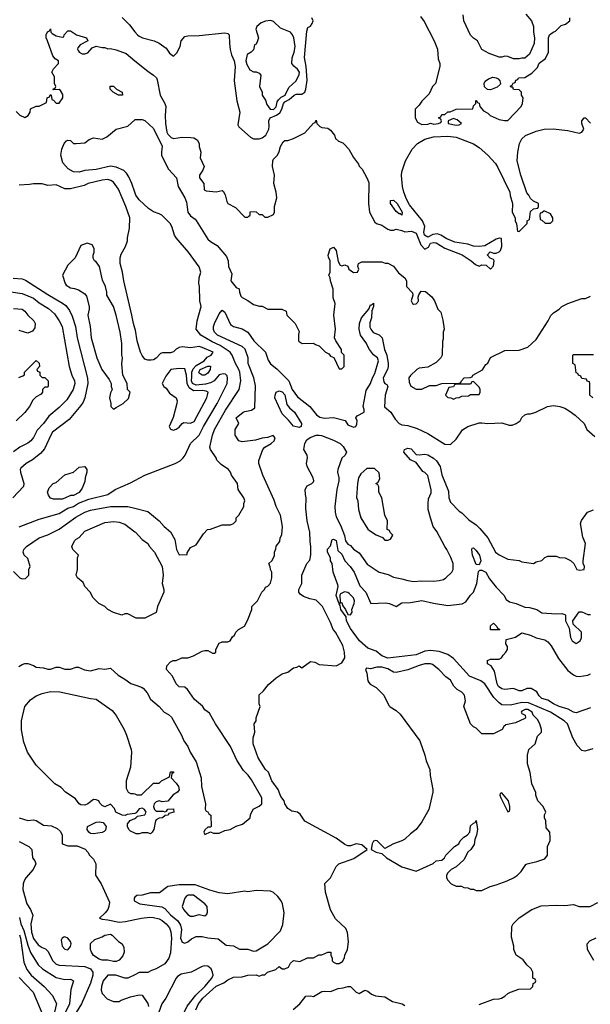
# Model space of a CAD drawing. Header units: inches. Extents: x 1793389 to 1900389, y 320802 to 470796.
# Tile 558 of 656: x 1869194 to 1873188, y 410546 to 417437. Entities that reach past the tile are written whole.
import ezdxf

# ---------------------------------------------------------------- set-up
doc = ezdxf.new("R2010")
doc.units = ezdxf.units.IN
doc.header["$MEASUREMENT"] = 0
doc.layers.add('B8461', color=7, linetype='Continuous')
doc.layers.add('B8471', color=7, linetype='Continuous')

msp = doc.modelspace()

# ---------------------------------------------------------------- linework, layer by layer
at = {"layer": 'B8461', "color": 2}
for points, elevation in [([(1869910, 417451.3), (1869962, 417402), (1870000, 417353.1)], 274), ([(1869170, 416794), (1869194, 416770), (1869230, 416752), (1869253.6, 416766.4), (1869268, 416790), (1869270, 416814), (1869308.9, 416831.1), (1869330, 416832), (1869382, 416858), (1869386, 416890), (1869402, 416898), (1869410, 416914), (1869414, 416910), (1869418, 416878), (1869430, 416874), (1869450, 416854), (1869470, 416854), (1869495.3, 416890), (1869494.6, 416914.6), (1869480.4, 416940.4), (1869470, 416948), (1869430, 416946), (1869426, 416950), (1869442, 416958), (1869446, 416970), (1869438, 416990), (1869436.4, 417036.4), (1869418, 417070), (1869430, 417094), (1869466, 417130), (1869466, 417150), (1869443.1, 417163.1), (1869424.7, 417184.7), (1869388.7, 417290), (1869378, 417310), (1869378, 417330), (1869388.7, 417351.3), (1869402, 417358), (1869410, 417374), (1869412, 417350), (1869421, 417341), (1869450, 417324.7), (1869490, 417314), (1869502, 417318), (1869506, 417330), (1869530, 417358), (1869550, 417358), (1869590.8, 417330.8), (1869662, 417310), (1869671.1, 417288.9), (1869618, 417262), (1869599.8, 417240.2), (1869597.3, 417230), (1869602, 417222), (1869610.8, 417210), (1869630, 417198), (1869650, 417197.1), (1869670, 417206), (1869700.1, 417239.9), (1869730, 417251.3), (1869770, 417242), (1869790, 417242), (1869810, 417232), (1869830, 417236), (1869870, 417227.3), (1869939.8, 417199.8), (1870000, 417150.2)], 270), ([(1870000, 416231.1), (1869979.5, 416290), (1869956.6, 416336.6), (1869942.4, 416362.4), (1869922, 416382), (1869870, 416404.5), (1869830, 416412), (1869730, 416389.6), (1869650, 416380.7), (1869610, 416369.6), (1869570, 416372.7), (1869532.5, 416392.5), (1869495.5, 416435.5), (1869482.7, 416490), (1869489.3, 416530.7), (1869504, 416570), (1869522, 416590), (1869530, 416594), (1869550, 416590.8), (1869571.3, 416571.3), (1869590, 416571), (1869650, 416576), (1869680.5, 416599.5), (1869710, 416610.4), (1869770, 416602), (1869803.9, 416616.1), (1869870, 416670.8), (1869950, 416691), (1870000, 416737.2)], 266), ([(1870000, 415277), (1869989.4, 415310), (1869979.3, 415370), (1869922.7, 415610), (1869913.2, 415670), (1869896, 415730), (1869897.2, 415770), (1869903.2, 415796.8), (1869935.3, 415850), (1869948.7, 415890), (1869948.7, 415910), (1869963.1, 415976.9), (1869964, 416050), (1869937.2, 416130), (1869885.2, 416250), (1869850, 416299), (1869831.9, 416311.9), (1869810, 416319.3), (1869770, 416315.1), (1869672, 416290), (1869644.5, 416275.5), (1869550, 416254), (1869510, 416254), (1869450, 416281.2), (1869390, 416277.2), (1869350, 416289), (1869290.9, 416289.1), (1869263.1, 416283.1), (1869190, 416279.3)], 270), ([(1869148, 415628), (1869210, 415624), (1869235.2, 415615.2), (1869390, 415513.4), (1869493.8, 415453.8), (1869515.8, 415435.8), (1869542.4, 415402.4), (1869561.7, 415361.7), (1869585.5, 415290), (1869597.1, 415210), (1869668.1, 414928.1), (1869670.6, 414890), (1869650.6, 414790), (1869638.7, 414761.3), (1869622.4, 414737.6), (1869540.9, 414639.1), (1869424, 414550), (1869410.6, 414530), (1869366.2, 414433.8), (1869339.5, 414400.5), (1869283.4, 414356.6), (1869238, 414330), (1869201.4, 414298.6), (1869196, 414290), (1869198.8, 414270), (1869222.8, 414190), (1869221, 414170), (1869144.7, 414090)], 270), ([(1869050, 415543), (1869210, 415520.4), (1869290, 415488), (1869330, 415454.9), (1869394.7, 415414.7), (1869437.4, 415377.4), (1869470.6, 415330), (1869490.6, 415290), (1869540.7, 415010), (1869559.1, 414950), (1869577.1, 414910), (1869580.5, 414890), (1869567.7, 414850), (1869523.4, 414776.6), (1869470, 414722.7), (1869397.6, 414662.4), (1869360.5, 414610), (1869316.7, 414563.3), (1869290, 414514), (1869270.8, 414490), (1869250, 414473.2), (1869195.2, 414444.8), (1869150, 414413.2)], 266), ([(1869150, 415416), (1869210, 415410.8), (1869230, 415398), (1869251.3, 415370), (1869292, 415330), (1869302, 415310), (1869299.6, 415280.4), (1869283.6, 415256.4), (1869250, 415244), (1869190, 415262)], 262), ([(1869188, 414932), (1869216.4, 414943.6), (1869227.3, 414952.7), (1869228, 414970), (1869306, 415050), (1869310, 415052), (1869330, 415034), (1869332, 415010), (1869314, 414990), (1869318, 414978), (1869334, 414970), (1869334, 414950), (1869350, 414934), (1869370, 414934), (1869394, 414910), (1869394, 414870), (1869390, 414866), (1869370, 414866), (1869354, 414850), (1869354, 414830), (1869343.6, 414816.4), (1869310, 414798), (1869286, 414774), (1869262, 414730), (1869230, 414688), (1869170, 414628.7)], 262), ([(1869190, 413887.3), (1869330, 413942), (1869470, 413982), (1869530, 414017.3), (1869570, 414030.8), (1869606.3, 414053.7), (1869678.3, 414081.7), (1869810, 414114.8), (1869862, 414150), (1869970, 414194.9), (1870000, 414211.6)], 270), ([(1869150, 413574), (1869194, 413530), (1869210, 413524.7), (1869233.2, 413526.8), (1869258, 413550), (1869258, 413590), (1869268, 413610), (1869250, 413666), (1869226, 413690), (1869218, 413710), (1869222, 413730), (1869242, 413750), (1869330, 413810.8), (1869390, 413830.6), (1869469.7, 413870.3), (1869585.7, 413954.3), (1869650, 413990.4), (1869690, 414004.4), (1869830.4, 414030.4), (1869950.5, 414030.5), (1870000, 414018.3)], 266), ([(1870000, 413253.6), (1869950, 413278), (1869930, 413278), (1869908.9, 413268.9), (1869850, 413288.7), (1869810, 413308.7), (1869789, 413329), (1869748, 413350), (1869708, 413390), (1869688, 413430), (1869649.1, 413469.1), (1869639, 413499), (1869598, 413530), (1869588.7, 413550), (1869598, 413590), (1869598, 413670), (1869606, 413690), (1869566, 413730), (1869558, 413750), (1869578, 413790), (1869590, 413802), (1869610, 413812), (1869650, 413858), (1869790, 413918.8), (1869850, 413926), (1869890, 413921), (1869930, 413906), (1870000, 413853.5)], 262), ([(1869188, 412910), (1869210, 412924.7), (1869230, 412931.3), (1869251.1, 412931.1), (1869290, 412918), (1869310, 412904.7), (1869359.8, 412899.8), (1869390, 412891), (1869410, 412891), (1869450, 412904.7), (1869470, 412906), (1869510, 412891), (1869549.1, 412890.9), (1869590, 412906), (1869605.4, 412905.4), (1869647.5, 412887.5), (1869690, 412878.8), (1869750, 412896), (1869790, 412892), (1869830, 412898), (1869882, 412850), (1869930, 412822), (1869971.1, 412791.1), (1870000, 412781.7)], 262), ([(1870000, 411880.6), (1869999.6, 411880.4), (1869945.4, 411874.6), (1869932, 411868), (1869911.3, 411868.7), (1869866, 411890), (1869856.4, 411916.4), (1869830, 411946), (1869790, 411928.7), (1869770, 411938), (1869754, 411954), (1869748, 411970), (1869730, 411977.2), (1869710, 411979), (1869670.9, 411949.1), (1869650, 411939), (1869622, 411942), (1869610, 411948.7), (1869583.2, 411983.2), (1869561.5, 412001.5), (1869514, 412030), (1869484.5, 412064.5), (1869439, 412090), (1869310, 412219), (1869248.9, 412311.1), (1869221.5, 412381.5), (1869206.8, 412466.8), (1869206.6, 412530), (1869229.2, 412630), (1869270, 412678), (1869310, 412704.7), (1869350, 412721), (1869410, 412734.8), (1869473.7, 412733.7), (1869690, 412686), (1869730, 412681), (1869842, 412602), (1869868.1, 412568.1), (1869924.9, 412470), (1869942, 412430), (1869973.4, 412330), (1869976.3, 412310), (1869970, 412206), (1869938.8, 412110), (1869939.6, 412059.6), (1869954, 412030), (1869970, 412022), (1869990, 412022), (1870000, 412017.9)], 258), ([(1869190, 411851), (1869250, 411831.3), (1869290, 411838), (1869310, 411831.3), (1869359.8, 411799.8), (1869415.3, 411795.3), (1869455.3, 411775.3), (1869476.9, 411756.9), (1869492, 411732), (1869492, 411670), (1869530, 411654.8), (1869595.3, 411655.3), (1869650.9, 411630.9), (1869671.1, 411611.1), (1869682, 411590), (1869710, 411562), (1869726, 411530), (1869724.7, 411450), (1869764.7, 411390), (1869822, 411262), (1869818.8, 411230), (1869810, 411208.7), (1869793.2, 411186.8), (1869752, 411150), (1869770, 411141), (1869810, 411138), (1869890, 411122), (1869934.5, 411125.5), (1870000, 411139.9)], 258), ([(1870000, 411743), (1869970, 411758), (1869958, 411770), (1869948, 411790), (1869948, 411810), (1869967.3, 411832.7), (1870000, 411847.3)], 258), ([(1869190, 411686), (1869258, 411650), (1869278.8, 411630), (1869284, 411570), (1869298.8, 411550), (1869306, 411530), (1869287.3, 411490), (1869236.3, 411430), (1869224.9, 411410), (1869218, 411390), (1869215.5, 411350), (1869244, 411250), (1869270.3, 411210.3), (1869285.5, 411170), (1869270.5, 411109.5), (1869277, 411050), (1869290, 411007.3), (1869322, 410962), (1869350, 410943), (1869373.5, 410933.5), (1869390, 410918.8), (1869426, 410850), (1869450, 410826.4), (1869470, 410820.4), (1869650.5, 410810.5), (1869690, 410794.8), (1869704.9, 410770), (1869706, 410750), (1869690, 410694), (1869625.5, 410550), (1869570, 410457.2)], 254), ([(1870000, 411295.6), (1869994, 411290), (1869994, 411270), (1870000, 411267)], 262), ([(1869193.1, 411153.1), (1869202.3, 411110), (1869222.9, 411062.9), (1869250, 410958.8), (1869268.2, 410908.2), (1869322.9, 410822.9), (1869354.2, 410794.2), (1869450, 410733.4), (1869510, 410718.8), (1869550, 410721), (1869570.7, 410710.7), (1869550.6, 410649.4), (1869541.3, 410550), (1869484.9, 410430)], 250), ([(1869191.6, 411031.6), (1869199.2, 411010), (1869222, 410842), (1869243, 410790), (1869273, 410750), (1869364, 410670), (1869421, 410610), (1869450.5, 410550.5), (1869422.6, 410430)], 246), ([(1869190, 410733.4), (1869288, 410630), (1869355.5, 410470)], 242), ([(1870000, 410753.1), (1869951.1, 410728.9), (1869930, 410728.7), (1869866, 410750), (1869810, 410749), (1869778.8, 410710), (1869765.5, 410670), (1869764, 410644), (1869770, 410622), (1869805.4, 410585.4), (1869850, 410564.7), (1869890, 410564.7), (1869905.2, 410574.8), (1869970, 410598), (1870000, 410604.7)], 258)]:
    msp.add_lwpolyline(points, dxfattribs=dict(at, elevation=elevation))
for points, elevation in [([(1869910, 416908), (1869886, 416910), (1869848, 416930), (1869826, 416950), (1869827.3, 416972.7), (1869850, 416971.3), (1869871.1, 416951.1), (1869910.9, 416930.9), (1869914, 416910)], 266), ([(1869667.1, 415872.9), (1869622.8, 415857.2), (1869582, 415770), (1869530, 415718), (1869494, 415650), (1869511.3, 415590), (1869519.8, 415579.8), (1869550, 415561), (1869576.9, 415556.9), (1869605.4, 415545.4), (1869650, 415518), (1869662, 415502), (1869681, 415430), (1869681, 415410), (1869670.8, 415370), (1869687.7, 415290), (1869693.4, 415210), (1869734, 415070), (1869767.7, 414990), (1869819.8, 414919.8), (1869834, 414890), (1869834, 414870), (1869842, 414850), (1869830, 414826), (1869822, 414790), (1869832, 414750), (1869832, 414730), (1869850, 414712), (1869870, 414722), (1869918, 414750), (1869954.6, 414785.4), (1869966, 414830), (1869948.4, 414848.4), (1869946, 414890), (1869915.3, 414950), (1869909.2, 415029.2), (1869913.2, 415070), (1869909.3, 415090), (1869909.4, 415170), (1869898, 415250), (1869869.3, 415370), (1869849.3, 415430), (1869804, 415510), (1869804, 415530), (1869794, 415570), (1869773.6, 415613.6), (1869753.2, 415710), (1869730, 415742), (1869718, 415750), (1869708.4, 415768.4), (1869708.4, 415788.4), (1869715.3, 415810), (1869714.6, 415834.6), (1869702, 415862)], 274), ([(1869430, 414082), (1869409.1, 414089.1), (1869395.3, 414110), (1869389, 414130), (1869400.2, 414159.8), (1869428, 414190), (1869450, 414198), (1869509.5, 414250.5), (1869570, 414271.3), (1869610, 414306), (1869650.7, 414310.7), (1869662.8, 414290), (1869662.8, 414270), (1869651, 414230), (1869650, 414206), (1869630, 414158), (1869610, 414128.7), (1869570, 414108), (1869550, 414108), (1869510, 414088.7), (1869490, 414082)], 270), ([(1869710, 411739.7), (1869690, 411742), (1869677, 411750), (1869665.1, 411770), (1869669.2, 411790), (1869730, 411821.1), (1869750, 411823.6), (1869778, 411818), (1869799.1, 411790), (1869794.4, 411765.6), (1869784.7, 411755.3), (1869770, 411749.6)], 258), ([(1869510, 411018), (1869503.6, 411016.4), (1869491.6, 411008.4), (1869484.7, 410995.3), (1869490, 410954), (1869510, 410931.3), (1869530, 410926.8), (1869548.7, 410950), (1869553.2, 410970), (1869550, 410986), (1869530, 411008)], 258), ([(1869850, 410845.2), (1869810, 410855.3), (1869770, 410854), (1869750, 410862), (1869710, 410888.7), (1869695.3, 410910), (1869689, 410930), (1869690, 410972), (1869720.2, 410999.8), (1869770, 411018), (1869789.4, 411030.6), (1869830, 411036), (1869842, 411030), (1869885.4, 410985.4), (1869912, 410970), (1869923.6, 410943.6), (1869924.7, 410910), (1869915.3, 410884.7), (1869890, 410855.3), (1869870, 410845.2)], 254)]:
    msp.add_lwpolyline(points, close=True, dxfattribs=dict(at, elevation=elevation))
at = {"layer": 'B8471', "color": 2}
for points, elevation in [([(1872735.9, 417475.9), (1872776, 417430), (1872790.8, 417390), (1872790.8, 417350), (1872798.8, 417310), (1872796, 417270), (1872763.5, 417196.5), (1872730, 417168.7), (1872710, 417168.7), (1872690, 417162), (1872650, 417162), (1872610, 417179), (1872590, 417182), (1872570, 417175.3), (1872550, 417175.3), (1872480.4, 417200.4), (1872428.9, 417228.9), (1872398, 417290), (1872370, 417308), (1872350, 417328), (1872304, 417430), (1872299, 417470)], 274), ([(1870000, 417353.1), (1870018, 417330), (1870030, 417321), (1870054, 417310), (1870134, 417290), (1870170, 417272), (1870218, 417238), (1870243.5, 417203.5), (1870270, 417182), (1870294.8, 417205.2), (1870318, 417250), (1870324.5, 417290), (1870350, 417319.3), (1870370, 417324.9), (1870450, 417327), (1870630, 417344.9), (1870650, 417341.1), (1870660.3, 417330), (1870661.5, 417270), (1870667.5, 417227.5), (1870676.5, 417190), (1870694.3, 417150), (1870701.7, 417110), (1870694.3, 417010), (1870714.9, 416870), (1870733.7, 416790), (1870721.7, 416701.7), (1870727, 416687), (1870810, 416615.5), (1870830, 416604.4), (1870870, 416603.1), (1870890, 416610.4), (1870916.2, 416630), (1870936.9, 416670), (1870940.5, 416690), (1870937.6, 416730), (1870947, 416750), (1870991.9, 416768.1), (1871015.5, 416784.5), (1871029.8, 416810), (1871041, 416850), (1871050, 416861.1), (1871080.6, 416879.4), (1871116, 416910), (1871130, 416915.6), (1871170, 416916.4), (1871190, 416930.8), (1871198, 416950), (1871206.7, 417013.3), (1871198.7, 417110), (1871188.1, 417171.9), (1871202.7, 417357.3), (1871210, 417382), (1871230, 417392), (1871242, 417410), (1871248, 417430), (1871238, 417450)], 274), ([(1871999.9, 417459.9), (1872025.5, 417425.5), (1872096, 417290), (1872118.8, 417230), (1872123.5, 417163.5), (1872136, 417130), (1872136, 417110), (1872104.7, 416990), (1872084.7, 416970), (1872061, 416919), (1872010, 416868), (1871990, 416838), (1871962, 416810), (1871962, 416750), (1871979.6, 416719.6), (1872010, 416704.7), (1872050, 416706), (1872070, 416712), (1872093.6, 416706.4), (1872126, 416710), (1872142, 416718), (1872146, 416730), (1872142, 416742), (1872126, 416750), (1872142, 416758), (1872150, 416774), (1872170, 416774), (1872190, 416792), (1872207.3, 416792.7), (1872250, 416812), (1872366, 416814), (1872370, 416834), (1872386, 416850), (1872386, 416870), (1872390, 416874), (1872398, 416858), (1872410, 416854), (1872414, 416830), (1872439.6, 416799.6), (1872470, 416782), (1872486.4, 416766.4), (1872550, 416738.8), (1872588.7, 416731.3), (1872610, 416732), (1872704, 416830), (1872714, 416850), (1872718, 416890), (1872706, 416910), (1872706, 416930), (1872690, 416946), (1872650, 416948), (1872646, 416966), (1872634, 416966), (1872628.4, 416971.6), (1872642, 416978), (1872647.3, 416992.7), (1872662, 416998), (1872667.3, 417012.7), (1872682, 417018), (1872686, 417030), (1872730, 417032), (1872778, 417062), (1872818, 417102), (1872830, 417132), (1872873.6, 417166.4), (1872895.3, 417210), (1872895.3, 417310), (1872902, 417330), (1872928, 417350), (1872944, 417356), (1872984.7, 417395.3), (1873013.6, 417406.4), (1873046, 417430), (1873046, 417450)], 274), ([(1870000, 417150.2), (1870090, 417076), (1870131.3, 417050), (1870150.6, 417030.6), (1870156.8, 417016.8), (1870176, 416910), (1870210, 416851), (1870217.1, 416830), (1870212.5, 416767.5), (1870214.9, 416710), (1870223.7, 416650), (1870230, 416634.8), (1870253.7, 416613.7), (1870270, 416606.4), (1870330, 416614), (1870392.8, 416612.8), (1870412, 416610), (1870435.9, 416595.9), (1870450.6, 416570.6), (1870451, 416550), (1870462, 416510), (1870458, 416470), (1870484.7, 416410), (1870475.3, 416384.7), (1870451.3, 416350), (1870452, 416330), (1870482, 416290), (1870486, 416246), (1870499.6, 416239.6), (1870570, 416231.3), (1870610, 416242), (1870618, 416238), (1870631.6, 416211.6), (1870643.6, 416163.6), (1870651.6, 416151.6), (1870703.6, 416123.6), (1870770, 416054), (1870790, 416054), (1870798, 416062), (1870806, 416070), (1870806, 416090), (1870810, 416094), (1870850, 416092), (1870870, 416074), (1870890, 416074), (1870910, 416054), (1870930, 416054), (1870970, 416074), (1870978, 416090), (1870978, 416130), (1870994, 416190), (1870989, 416230), (1870973.2, 416290), (1870977.2, 416350), (1870963.7, 416410), (1870965.2, 416450), (1870970, 416462), (1870998, 416490), (1871010, 416514), (1871019, 416550), (1871038, 416582), (1871050, 416592), (1871070, 416592), (1871110, 416604.7), (1871190, 416646), (1871250, 416714), (1871262, 416718), (1871270, 416734), (1871274, 416710), (1871294, 416690), (1871310, 416682), (1871350, 416678), (1871370, 416664.7), (1871398, 416630), (1871405.4, 416605.4), (1871426.4, 416586.4), (1871455.3, 416575.3), (1871470, 416562), (1871498, 416530), (1871530, 416472), (1871565.4, 416425.4), (1871571.1, 416411.1), (1871590.9, 416390.9), (1871624.7, 416330), (1871636.9, 416296.9), (1871636, 416150), (1871642, 416090), (1871679.6, 416019.6), (1871691.1, 416011.1), (1871730, 415998), (1871770, 415971.3), (1871790, 415964.7), (1871810, 415964.7), (1871830, 415971.3), (1871870, 415962), (1871890, 415952), (1871936.9, 415956.9), (1871970, 415942), (1872002, 415862), (1872030, 415832), (1872054.6, 415845.4), (1872070, 415872), (1872090, 415878), (1872110, 415876), (1872170, 415838), (1872290.7, 415790.7), (1872354, 415750), (1872383.6, 415723.6), (1872410, 415712), (1872430, 415722), (1872459.6, 415719.6), (1872490, 415692), (1872510, 415714), (1872515.3, 415750), (1872510, 415758), (1872487.3, 415767.3), (1872468.4, 415788.4), (1872468.4, 415791.6), (1872488.4, 415811.6), (1872510, 415802), (1872530, 415802), (1872550, 415811.3), (1872558.6, 415821.4), (1872569, 415850), (1872566, 415906), (1872550, 415908), (1872530, 415902), (1872450, 415854), (1872411.1, 415848.9), (1872370, 415853.2), (1872330, 415866), (1872240.2, 415880.2), (1872183.7, 415903.7), (1872142, 415930), (1872118, 415938), (1872086.1, 415933.9), (1872050, 415914), (1872028.7, 415930), (1872024, 415950), (1872029, 415990), (1872012.7, 416030), (1871922.4, 416142.4), (1871901.3, 416181.3), (1871882.9, 416230), (1871874, 416270), (1871865.8, 416345.8), (1871868.1, 416371.9), (1871893.6, 416450), (1871940.7, 416530), (1871979.3, 416570), (1872030, 416600.4), (1872090, 416617), (1872190, 416621.3), (1872250, 416614), (1872370, 416568), (1872410, 416542), (1872470.8, 416490), (1872524, 416430), (1872541.7, 416401.7), (1872624.7, 416230), (1872626.8, 416206.8), (1872644.7, 416150), (1872642, 416090), (1872662, 416050), (1872662, 416030), (1872672.7, 416007.3), (1872678, 415958), (1872690, 415954), (1872746, 416010), (1872746, 416030), (1872762, 416038), (1872770, 416094), (1872790, 416114), (1872822, 416118), (1872826, 416130), (1872826, 416150), (1872790, 416166), (1872770, 416186), (1872758, 416210), (1872744.7, 416224.7), (1872701.2, 416350), (1872677.2, 416450), (1872680.9, 416510), (1872692.7, 416570), (1872710, 416602.8), (1872734, 416626), (1872810, 416656.3), (1872866, 416670), (1872927.2, 416672.8), (1873030, 416662), (1873110, 416642.8), (1873128, 416650), (1873142, 416670), (1873128.7, 416710), (1873128.7, 416730), (1873146, 416750), (1873154, 416750), (1873190, 416714)], 270), ([(1870000, 416737.2), (1870001.5, 416738.5), (1870050, 416738.8), (1870070.7, 416730.7), (1870130, 416674.8), (1870192.1, 416552.1), (1870186, 416510), (1870187.4, 416487.4), (1870234.8, 416390), (1870290.8, 416330), (1870304, 416270), (1870350, 416191.3), (1870360.5, 416160.5), (1870370.5, 416090), (1870390, 416064), (1870422, 416042), (1870430, 416031.3), (1870510, 415902), (1870530, 415883.8), (1870576, 415856), (1870640.4, 415780.4), (1870653.4, 415750), (1870656, 415710), (1870678, 415658), (1870672, 415610), (1870710, 415562), (1870730, 415554), (1870732, 415530), (1870742, 415502), (1870750, 415492), (1870790, 415472), (1870830, 415444.7), (1870871.6, 415431.6), (1870891.1, 415431.1), (1870930, 415411.3), (1871028.4, 415411.6), (1871058, 415398), (1871064.7, 415370), (1871122, 415310), (1871150, 415254), (1871146, 415234), (1871146, 415190), (1871150, 415184.7), (1871171.6, 415171.6), (1871250, 415174), (1871263.6, 415163.6), (1871290, 415154), (1871334, 415110), (1871358, 415098), (1871370, 415082), (1871392.7, 415072.7), (1871430, 414994), (1871450, 414994), (1871466, 415010), (1871466, 415090), (1871447.3, 415107.3), (1871446, 415130), (1871406, 415190), (1871398, 415210), (1871404, 415270), (1871394, 415370), (1871402, 415450), (1871388.7, 415490), (1871388.7, 415550), (1871368.7, 415610), (1871368, 415630), (1871358, 415650), (1871368, 415670), (1871368, 415750), (1871355.3, 415775.3), (1871354, 415790), (1871366.8, 415833.2), (1871390, 415844.7), (1871410, 415822), (1871423.6, 415743.6), (1871438, 415718), (1871450, 415714), (1871470, 415722), (1871490, 415712), (1871498, 415690), (1871530, 415667.3), (1871558, 415670), (1871568, 415690), (1871562, 415710), (1871566, 415730), (1871590, 415742), (1871730, 415742), (1871752.7, 415732.7), (1871770, 415732), (1871810, 415712), (1871845.4, 415665.4), (1871890.7, 415630.7), (1871902, 415610), (1871902, 415570), (1871944.7, 415524.7), (1871946, 415510), (1871933.4, 415470), (1871944, 415450), (1871950, 415445.5), (1871970, 415447.7), (1871980.1, 415459.9), (1871986, 415470), (1871984, 415496), (1871988.4, 415511.6), (1872004, 415536), (1872035.3, 415535.3), (1872078, 415498), (1872098, 415470), (1872122, 415410), (1872142, 415390), (1872155.3, 415335.3), (1872164.7, 415270), (1872158, 415250), (1872158, 415202), (1872152.7, 415187.3), (1872152, 415090), (1872142, 415070), (1872110, 415038), (1872050, 415006), (1871990, 414998), (1871974, 414990), (1871930, 414948), (1871918, 414930), (1871919.6, 414899.6), (1871931.6, 414871.6), (1871970, 414851.3), (1872010, 414851.3), (1872063.1, 414876.9), (1872110, 414878), (1872150, 414891.3), (1872270, 414894), (1872282, 414898), (1872286, 414910), (1872306, 414930), (1872347.3, 414932.7), (1872362, 414938), (1872366, 414950), (1872432.9, 414987.1), (1872456.4, 415023.6), (1872470, 415034), (1872490, 415072), (1872590, 415122), (1872690, 415124.7), (1872750, 415144.7), (1872810, 415198), (1872894, 415330), (1872912.9, 415367.1), (1872930, 415384.7), (1872970, 415411.3), (1872989.4, 415430.6), (1873030, 415451), (1873130, 415484.7), (1873154.6, 415485.4), (1873190, 415502)], 266), ([(1870000, 414018.3), (1870090, 413996), (1870170.6, 413930.6), (1870204.7, 413890), (1870250, 413852), (1870279.8, 413799.8), (1870291, 413730), (1870310, 413692), (1870366, 413694), (1870366, 413706), (1870390, 413742), (1870430, 413762), (1870480.2, 413839.8), (1870508, 413870), (1870530, 413871.3), (1870610, 413902), (1870670, 413902), (1870690, 413912), (1870708, 413930), (1870708, 413950), (1870728, 413970), (1870762, 414030), (1870762, 414050), (1870768.7, 414070), (1870762, 414090), (1870722, 414150), (1870719, 414190), (1870675.3, 414250), (1870669, 414270), (1870655.3, 414290), (1870603.2, 414323.2), (1870574, 414354), (1870568.7, 414370), (1870529.5, 414429.5), (1870525.1, 414445.1), (1870542.9, 414530), (1870558, 414570), (1870635.4, 414704.6), (1870729.4, 414850), (1870741.6, 414910), (1870734.5, 414970), (1870728, 414988), (1870704.5, 415030), (1870680.9, 415090), (1870666, 415110), (1870596, 415156), (1870542.2, 415182.2), (1870462, 415230), (1870428, 415270), (1870435.3, 415330), (1870464, 415430), (1870455.3, 415470), (1870453.2, 415570), (1870448.7, 415590), (1870449, 415630), (1870461.2, 415670), (1870450, 415708), (1870375.3, 415810), (1870289.5, 415909.5), (1870277.2, 415930), (1870258, 415990), (1870246, 416010), (1870188.1, 416068.1), (1870170, 416079.5), (1870130, 416092.7), (1870095.6, 416115.6), (1870030, 416177.2), (1870007.3, 416210), (1870000, 416231.1)], 266), ([(1870000, 412781.7), (1870046.4, 412766.4), (1870058, 412758), (1870085.2, 412725.2), (1870110, 412681), (1870170.5, 412630.5), (1870206, 412590), (1870234.6, 412574.6), (1870256.4, 412556.4), (1870326.8, 412430), (1870342.8, 412390), (1870370.8, 412350), (1870386.8, 412310), (1870430, 412242), (1870464, 412130), (1870467.3, 412070), (1870494.8, 411950), (1870492, 411912), (1870498, 411898), (1870510, 411894), (1870518, 411878), (1870532, 411870), (1870534, 411790), (1870530, 411786), (1870510, 411786), (1870490, 411766), (1870482, 411750), (1870490, 411734), (1870530, 411754), (1870550, 411744.7), (1870590, 411744.7), (1870630, 411762), (1870666, 411770), (1870710, 411792), (1870753.6, 411806.4), (1870806, 411850), (1870808.4, 411871.6), (1870828.9, 411911.1), (1870870, 411932), (1870888, 411950), (1870888.7, 411990), (1870815.9, 412115.9), (1870792.7, 412150), (1870761.6, 412181.6), (1870714.2, 412254.2), (1870669, 412350), (1870564, 412510), (1870523.1, 412583.1), (1870490, 412608), (1870472.9, 412632.9), (1870418.6, 412678.6), (1870368.4, 412748.4), (1870350, 412766), (1870310, 412768.7), (1870290, 412788), (1870263.1, 412843.1), (1870222, 412890), (1870224.7, 412915.3), (1870250, 412942), (1870268.9, 412951.1), (1870290, 412952), (1870328.9, 412971.1), (1870370, 412971.3), (1870410, 412984.7), (1870470, 413018), (1870490, 413022), (1870510, 413022), (1870543.6, 413003.6), (1870556.4, 413003.6), (1870566, 413010), (1870566, 413030), (1870590, 413074), (1870610, 413082), (1870650, 413082), (1870666, 413090), (1870683.1, 413116.9), (1870698, 413130), (1870706, 413150), (1870726, 413170), (1870768.4, 413191.6), (1870788.9, 413231.1), (1870818, 413310), (1870818, 413330), (1870858, 413370), (1870888, 413430), (1870908, 413450), (1870915.3, 413464.7), (1870930, 413472), (1870950, 413494), (1870958, 413530), (1870958, 413570), (1870948.4, 413588.4), (1870947.3, 413607.3), (1870938, 413630), (1870958, 413650), (1870976.4, 413683.6), (1870978, 413710), (1870987.3, 413732.7), (1870988.4, 413751.6), (1871015.3, 413784.7), (1871018, 413810), (1871028.4, 413831.6), (1871034, 413890), (1871019, 413970), (1870989.4, 414029.4), (1870975.5, 414075.5), (1870895.3, 414250), (1870868.7, 414330), (1870868.9, 414351.1), (1870895.3, 414430), (1870910, 414444.7), (1870955.3, 414470), (1870974, 414490), (1870982, 414510), (1870968, 414528), (1870927.5, 414512.5), (1870890, 414509), (1870845.2, 414494.8), (1870750, 414482), (1870728.7, 414490), (1870702, 414530), (1870701.2, 414570), (1870728, 414610), (1870709, 414650), (1870758, 414690), (1870770, 414696), (1870816.4, 414703.6), (1870839, 414721), (1870844.7, 414875.3), (1870833, 414930), (1870794, 415030), (1870792.8, 415070), (1870771.9, 415131.9), (1870750.8, 415150.8), (1870578, 415230), (1870558.4, 415250), (1870550, 415269), (1870549.6, 415290), (1870558, 415310), (1870590, 415378), (1870610, 415404.7), (1870630.4, 415390.4), (1870670, 415302.8), (1870690.6, 415290.6), (1870750, 415274.4), (1870790.3, 415250.3), (1870833.4, 415190), (1870914.9, 415110), (1870933.8, 415053.8), (1870948.9, 415028.9), (1870993.8, 414993.8), (1871077.3, 414910), (1871100.5, 414850), (1871138, 414798), (1871226, 414730), (1871270.9, 414670.9), (1871294.8, 414654.8), (1871327.1, 414647.1), (1871390, 414653), (1871471.6, 414631.6), (1871490, 414602), (1871530, 414586), (1871546, 414590), (1871554.6, 414605.4), (1871555.3, 414630), (1871548, 414650), (1871556.4, 414663.6), (1871606, 414690), (1871606, 414710), (1871599, 414730), (1871619.1, 414840.9), (1871649.5, 414890), (1871662.9, 414930), (1871679.3, 414960.7), (1871706.6, 415050), (1871699, 415070), (1871670, 415092.3), (1871641.6, 415130), (1871618, 415178), (1871579.5, 415230), (1871569.6, 415270), (1871572.3, 415310), (1871586, 415350), (1871638, 415410), (1871650, 415442), (1871658, 415442), (1871670, 415452), (1871671, 415430), (1871659.6, 415400.4), (1871656.3, 415350), (1871645.5, 415314.5), (1871645.5, 415285.5), (1871650.8, 415270), (1871668, 415248), (1871710, 415230.8), (1871730.4, 415210.4), (1871746.8, 415130), (1871764.7, 415090), (1871774, 415030), (1871774, 415010), (1871767.7, 414990), (1871737.3, 414930), (1871742.8, 414902.8), (1871750, 414891), (1871763.5, 414883.5), (1871771, 414870), (1871752.7, 414810), (1871747.3, 414727.3), (1871791.3, 414690), (1871821.4, 414641.4), (1871850.7, 414610.7), (1871870, 414601), (1871910, 414596), (1871976.8, 414576.8), (1872050, 414540.7), (1872170, 414466), (1872210, 414464.7), (1872250, 414502), (1872293.6, 414566.4), (1872330, 414591), (1872410, 414614.8), (1872430, 414616), (1872470, 414611), (1872570, 414616), (1872619.6, 414599.6), (1872640.4, 414599.6), (1872668.9, 414611.1), (1872698, 414630), (1872710, 414652), (1872730, 414671.3), (1872750, 414678), (1872770, 414678), (1872806, 414690), (1872889, 414731), (1872930, 414736), (1872974, 414730), (1873010, 414718), (1873039.8, 414699.8), (1873082, 414670), (1873144.7, 414610), (1873164.7, 414570), (1873219.8, 414519.8)], 262), ([(1870000, 414211.6), (1870070, 414250.4), (1870281.2, 414330), (1870317.2, 414350), (1870337.2, 414370), (1870353.2, 414390), (1870389.2, 414470), (1870451.2, 414528.8), (1870480.7, 414590), (1870575.6, 414750), (1870646.6, 414890), (1870649.3, 414929.3), (1870645.2, 414945.2), (1870635.1, 414955.1), (1870618, 414958), (1870590, 414952), (1870554.4, 414910), (1870530, 414895.1), (1870493.9, 414886.1), (1870430, 414879.3), (1870403.5, 414890), (1870397.2, 414910), (1870397.6, 414937.6), (1870399.4, 414970), (1870407.6, 414992.4), (1870430, 415016.2), (1870486, 415050), (1870505.1, 415074.9), (1870534, 415090), (1870549, 415110), (1870470, 415143), (1870450, 415149.6), (1870390, 415139.6), (1870330, 415146.6), (1870310, 415143.7), (1870288.4, 415131.6), (1870270, 415113.2), (1870250, 415104.5), (1870194, 415106), (1870178.8, 415101.2), (1870150, 415069), (1870130, 415057.2), (1870114.6, 415054.6), (1870090, 415054), (1870070, 415062), (1870050, 415088), (1870039, 415110), (1870017.2, 415190), (1870004.1, 415264.1), (1870000, 415277)], 270), ([(1873206, 414790), (1873186, 414810), (1873186, 414890), (1873182, 414902), (1873167.3, 414907.3), (1873162, 414922), (1873130, 414926), (1873122, 414942), (1873106, 414950), (1873102, 414962), (1873090, 414966), (1873082, 415022), (1873066, 415030), (1873066, 415090), (1873070, 415094), (1873210, 415094)], 262), ([(1870426.6, 410506.6), (1870446.3, 410550), (1870476.9, 410590), (1870570, 410674), (1870623.3, 410696.7), (1870650, 410716.3), (1870690, 410736.3), (1870750, 410738.8), (1870790.9, 410750.9), (1870850, 410751.3), (1870870, 410742), (1870890, 410752), (1870910, 410752), (1870928, 410770), (1870986, 410790), (1871010, 410811.3), (1871030, 410794), (1871050, 410794), (1871074.6, 410805.4), (1871090, 410834), (1871110, 410852), (1871154.6, 410845.4), (1871208.9, 410871.1), (1871250, 410872), (1871288.9, 410891.1), (1871310, 410892), (1871350, 410912), (1871372, 410910), (1871372, 410890), (1871382, 410870), (1871382, 410850), (1871390, 410842), (1871410, 410832), (1871430, 410832), (1871454.6, 410845.4), (1871468.7, 410871.3), (1871469, 410890), (1871488.7, 410930), (1871496, 410984), (1871489.4, 411049.4), (1871477, 411077), (1871404.7, 411144.7), (1871370, 411208), (1871334, 411330), (1871329.1, 411390.9), (1871368.9, 411431.1), (1871408.7, 411510), (1871428, 411530), (1871533.6, 411566.4), (1871626, 411630), (1871590, 411662), (1871550, 411668), (1871510, 411655.3), (1871490, 411655.3), (1871470, 411664), (1871408.9, 411708.9), (1871190, 411828.7), (1871156.5, 411876.5), (1871138, 411890), (1871098, 411898), (1871070, 411915.3), (1871049.2, 411950), (1871044, 411970), (1871021.5, 412001.5), (1871002, 412050), (1870959, 412110), (1870935.3, 412170), (1870915.3, 412190), (1870862, 412270), (1870828.7, 412370), (1870828.7, 412410), (1870839, 412450), (1870835.3, 412510), (1870848, 412530), (1870848.9, 412551.1), (1870878, 412630), (1870869, 412649), (1870869.2, 412710.8), (1870900.4, 412739.6), (1870936.4, 412783.6), (1870988, 412830), (1871030, 412858), (1871070, 412871.3), (1871110, 412902), (1871134.6, 412905.4), (1871150, 412914), (1871170, 412902), (1871230, 412944.7), (1871261, 412941), (1871290, 412924.7), (1871410, 412916), (1871450, 412936), (1871469.2, 412970), (1871466.6, 413010), (1871456.6, 413056.6), (1871405.2, 413150), (1871389.2, 413170), (1871370, 413218), (1871314, 413330), (1871270, 413375.3), (1871224, 413384), (1871180.4, 413400.4), (1871156.4, 413416.4), (1871148, 413430), (1871148, 413450), (1871168, 413490), (1871168.7, 413550), (1871204, 413630), (1871225.2, 413654.8), (1871232.9, 413692.9), (1871232.9, 413747.1), (1871226.3, 413786.3), (1871223.7, 413850), (1871206, 413930), (1871196.5, 414016.5), (1871199, 414090), (1871193.6, 414113.6), (1871193.2, 414150), (1871205.6, 414174.4), (1871238, 414190), (1871250, 414202), (1871251.8, 414210), (1871249, 414230), (1871205.2, 414310), (1871201.2, 414330), (1871208.9, 414371.1), (1871205.2, 414390), (1871183.7, 414430), (1871189.3, 414470), (1871203.9, 414496.1), (1871228, 414512), (1871270, 414528.2), (1871290, 414530.4), (1871306.6, 414526.6), (1871390, 414494.8), (1871438, 414470), (1871458, 414450), (1871482, 414410), (1871471.3, 414390), (1871450, 414368.7), (1871420.4, 414290), (1871417.6, 414270), (1871428.7, 414230), (1871428.9, 414210), (1871414.9, 414150), (1871400.9, 414030), (1871402.7, 413990), (1871410, 413958.8), (1871439.9, 413899.9), (1871467.3, 413827.3), (1871475.5, 413790), (1871490, 413766.8), (1871510, 413758), (1871530.9, 413730.9), (1871570, 413704.7), (1871626.8, 413626.8), (1871710, 413571), (1871773.7, 413553.7), (1871810, 413536), (1871870, 413524.7), (1871910, 413511.3), (1871950, 413506), (1872010, 413510.8), (1872090, 413506.8), (1872130, 413511), (1872160.2, 413519.8), (1872178, 413530), (1872218, 413570), (1872228, 413590), (1872228, 413630), (1872212.9, 413672.9), (1872184, 413730), (1872169, 413750), (1872114.8, 413854.8), (1872089.2, 413890), (1872068.9, 413951.1), (1872054, 414010), (1872054, 414050), (1872056.4, 414083.6), (1872073.6, 414126.4), (1872073.6, 414146.4), (1872050, 414248), (1872030, 414268.7), (1872015.5, 414275.5), (1871970, 414339), (1871930, 414357.2), (1871882.7, 414410), (1871888, 414430), (1871910, 414438), (1871934, 414434), (1871970, 414394.8), (1871990, 414390.7), (1872030, 414395.5), (1872050, 414390.5), (1872090, 414368), (1872110.7, 414350), (1872136.3, 414310), (1872150, 414252), (1872196.3, 414136.3), (1872199.1, 414090), (1872210, 414061), (1872270, 413998), (1872290, 413984.7), (1872336.8, 413936.8), (1872390, 413901), (1872415.9, 413875.9), (1872471.3, 413810), (1872524.7, 413710), (1872550, 413691), (1872610, 413661), (1872690, 413651.3), (1872710, 413642), (1872790, 413632), (1872810, 413642), (1872850, 413652), (1872870, 413672), (1872890, 413682), (1872950, 413682), (1872972.7, 413672.7), (1873011.6, 413671.6), (1873050, 413652), (1873072, 413630), (1873094, 413590), (1873115.3, 413584.7), (1873146, 413590), (1873148, 413610), (1873138, 413630), (1873138, 413650), (1873155.3, 413770), (1873135.3, 413815.3), (1873119, 413910), (1873126.8, 413933.2), (1873169.5, 413990.5), (1873210, 414006.8)], 258), ([(1870000, 413853.5), (1870004.7, 413850), (1870050, 413798), (1870090.7, 413770.7), (1870102, 413750), (1870138, 413710), (1870190.9, 413609.1), (1870199.1, 413550), (1870190.7, 413490), (1870202.8, 413450), (1870202.8, 413430), (1870158, 413330), (1870150, 413288), (1870070, 413248), (1870010, 413248.7), (1870000, 413253.6)], 262), ([(1873206.4, 412333.6), (1873150, 412318), (1873130, 412322), (1873096.5, 412356.5), (1873065.2, 412410), (1873029.2, 412510), (1873005.2, 412530), (1872910, 412589.7), (1872754.8, 412654.8), (1872710, 412657.8), (1872630, 412640.7), (1872570, 412642), (1872550, 412655.3), (1872513.1, 412693.1), (1872449, 412790), (1872422, 412810), (1872343.3, 412843.3), (1872230, 412967), (1872190, 412993.6), (1872130, 413015.1), (1872070, 413022), (1872030, 413017), (1871970, 412991.8), (1871770, 412969.4), (1871730, 412984.5), (1871690, 413018.7), (1871630, 413039.3), (1871572.3, 413090), (1871510, 413177.2), (1871482, 413230), (1871479, 413259), (1871442.7, 413310), (1871438, 413338), (1871430, 413348), (1871410, 413406), (1871423.7, 413470), (1871421.5, 413481.5), (1871389.3, 413570), (1871382, 413630), (1871369, 413650), (1871368.7, 413670), (1871349.1, 413710.9), (1871349.3, 413730.7), (1871370, 413754), (1871382, 413798), (1871390, 413802), (1871410, 413791), (1871421, 413721), (1871450, 413696), (1871470.4, 413650.4), (1871506.8, 413610), (1871534.9, 413570), (1871574.9, 413474.9), (1871616, 413430), (1871651.3, 413351.3), (1871755.2, 413355.2), (1871782, 413350), (1871830, 413331.3), (1871870, 413354.8), (1871930, 413359.1), (1872010, 413373), (1872090, 413353), (1872190, 413336), (1872292.1, 413347.9), (1872318, 413362), (1872349, 413410), (1872370, 413431.3), (1872394, 413490), (1872405.4, 413574.6), (1872416, 413584), (1872430, 413585.5), (1872457.3, 413570), (1872483.4, 413523.4), (1872530, 413464.7), (1872582, 413410), (1872599.6, 413379.6), (1872622.8, 413362.8), (1872670, 413351.3), (1872730, 413324.7), (1872763.6, 413323.6), (1872814, 413310), (1872850, 413286), (1872950, 413278), (1872990, 413282), (1873010, 413274), (1873014, 413270), (1873014, 413230), (1873039.6, 413179.6), (1873050, 413114), (1873062, 413090), (1873090, 413072), (1873118, 413090), (1873126, 413110), (1873126, 413150), (1873067.3, 413207.3), (1873066, 413230), (1873110, 413292), (1873130, 413292), (1873170, 413274), (1873190, 413274)], 254), ([(1873190, 412619.8), (1873090, 412585.6), (1873070, 412589.6), (1873032.6, 412612.6), (1872971.4, 412631.4), (1872930, 412649.6), (1872890, 412674.5), (1872850, 412687), (1872830, 412706), (1872813.4, 412733.4), (1872775.4, 412755.4), (1872744.1, 412755.9), (1872710, 412739.5), (1872690, 412740.9), (1872650, 412755.1), (1872590, 412749.4), (1872570, 412753.2), (1872546, 412770), (1872537.2, 412790), (1872516.5, 412876.5), (1872494.6, 412914.6), (1872469, 412929), (1872468.4, 412951.6), (1872490, 412962), (1872550, 412962), (1872566, 412970), (1872578, 412990), (1872598, 413010), (1872608, 413030), (1872608, 413050), (1872598, 413070), (1872600.4, 413099.6), (1872664.9, 413115.1), (1872710, 413146.8), (1872770.5, 413130.5), (1872810, 413111), (1872870, 413098), (1872890, 413082.8), (1872914.7, 413054.7), (1872966.5, 412966.5), (1873030, 412882.8), (1873070, 412850.8), (1873090, 412842), (1873110, 412839.1), (1873170, 412850.6), (1873190, 412859.1)], 250), ([(1870000, 412017.9), (1870012.7, 412012.7), (1870047.3, 412012.7), (1870130, 412094), (1870170, 412094), (1870186, 412110), (1870242, 412138), (1870250, 412174), (1870270, 412174), (1870270, 412166), (1870258, 412162), (1870254, 412130), (1870290, 412094), (1870304.7, 412070), (1870310, 412048), (1870298, 412030), (1870267.7, 412012.3), (1870230, 411968.7), (1870190, 411964), (1870170, 411969.2), (1870150, 411964), (1870136, 411950), (1870131, 411930), (1870138, 411910), (1870150, 411898), (1870198, 411898), (1870210, 411894), (1870222, 411898), (1870230, 411912), (1870270, 411914), (1870272, 411890), (1870238, 411882), (1870234, 411870), (1870212.7, 411867.3), (1870194, 411850), (1870170, 411848), (1870150, 411838), (1870144.7, 411830), (1870132, 411770), (1870122, 411750), (1870110, 411738), (1870090, 411746), (1870050, 411746), (1870030, 411738), (1870010, 411738), (1870000, 411743)], 258), ([(1870000, 411847.3), (1870006, 411850), (1870018, 411862), (1870070, 411872), (1870079, 411890), (1870068, 411910), (1870050, 411919), (1870030, 411914), (1870010, 411886), (1870000, 411880.6)], 258), ([(1870000, 411267), (1870034, 411250), (1870188.1, 411228.1), (1870210, 411217.3), (1870250, 411173), (1870300.5, 411130), (1870319, 411099), (1870327, 411070), (1870318.4, 411010), (1870330, 410981), (1870350, 410974.8), (1870370, 410982.8), (1870396.6, 411003.4), (1870430, 411020.7), (1870470, 411020.5), (1870510.5, 411010.5), (1870584, 411004), (1870639.8, 410959.8), (1870690, 410956), (1870731.3, 410931.3), (1870790, 410931), (1870830, 410918), (1870850, 410921), (1870931.6, 410968.4), (1871018.9, 411061.1), (1871036.6, 411103.4), (1871046.3, 411186.3), (1871033.2, 411250), (1871025.2, 411270), (1871000.1, 411300.1), (1870970, 411329), (1870950, 411339), (1870850, 411342), (1870790, 411334), (1870770, 411337.2), (1870650, 411319), (1870590, 411326.6), (1870524.8, 411344.8), (1870422.7, 411382.7), (1870310, 411381.3), (1870231.3, 411370), (1870173.2, 411326.8), (1870110, 411326), (1870050, 411308.7), (1870012.7, 411307.3), (1870000, 411295.6)], 262), ([(1872410, 410544.7), (1872510, 410582), (1872550, 410584.7), (1872566, 410590), (1872590, 410602), (1872610, 410622), (1872630, 410632), (1872688.9, 410651.1), (1872770, 410654), (1872786, 410670), (1872787.3, 410692.7), (1872802, 410698), (1872806, 410710), (1872802, 410722), (1872786, 410730), (1872786, 410770), (1872774.6, 410794.6), (1872743.1, 410823.1), (1872717.2, 410857.2), (1872668.7, 410890), (1872654, 410930), (1872652.9, 410952.9), (1872636.4, 411016.4), (1872638, 411090), (1872648, 411110), (1872690, 411152), (1872778, 411210), (1872844.7, 411235.3), (1872950, 411241), (1873010, 411238), (1873070, 411244.7), (1873110, 411231.3), (1873188.4, 411231.6), (1873240.4, 411259.6)], 254), ([(1870000, 411139.9), (1870046, 411150), (1870103.9, 411156.1), (1870130, 411154.4), (1870170, 411143.8), (1870190, 411133), (1870219.1, 411110), (1870242, 411082), (1870252.4, 411052.4), (1870255.8, 411010), (1870250, 410906), (1870238.8, 410870), (1870210, 410829.2), (1870150, 410794), (1870116.9, 410783.1), (1870091.6, 410768.4), (1870030, 410768), (1870000, 410753.1)], 258), ([(1873212.9, 410852.9), (1873168, 410930), (1873166, 410970), (1873186, 410990), (1873230, 411012)], 250), ([(1871108, 410510), (1871155.3, 410550), (1871198, 410602), (1871230, 410604.7), (1871250, 410601), (1871310, 410634.8), (1871330, 410638.8), (1871370, 410636), (1871424.1, 410655.9), (1871459.3, 410660.7), (1871490, 410671), (1871510, 410671.3), (1871550, 410632), (1871570, 410622), (1871610, 410644.7), (1871630, 410638), (1871656.9, 410616.9), (1871684.7, 410604.7), (1871750, 410598.8), (1871804.5, 410564.5), (1871872, 410550), (1871890, 410538)], 254), ([(1870000, 410604.7), (1870030, 410611.3), (1870052, 410610), (1870090.6, 410550.6), (1870096.3, 410530)], 258)]:
    msp.add_lwpolyline(points, dxfattribs=dict(at, elevation=elevation))
for points, elevation in [([(1870950, 417431.8), (1870913.7, 417426.3), (1870884.4, 417415.6), (1870854.8, 417390), (1870846, 417370), (1870864.7, 417310), (1870856.9, 417283.1), (1870850, 417266), (1870838, 417262), (1870830, 417226), (1870814, 417210), (1870786.8, 417193.2), (1870776, 417150), (1870783.5, 417123.5), (1870805.4, 417085.4), (1870830, 417072), (1870850, 417072), (1870870, 417062), (1870882, 417050), (1870872, 416970), (1870891, 416931), (1870892, 416910), (1870914.4, 416874.4), (1870923.5, 416843.5), (1870946, 416810), (1870970, 416808.9), (1870990, 416827.7), (1870997.3, 416862.7), (1871004.9, 416875.1), (1871025, 416895), (1871051.2, 416910), (1871078, 416962), (1871129, 417010), (1871150, 417054), (1871152.3, 417070), (1871139, 417090), (1871111.9, 417111.9), (1871099.3, 417130), (1871100.9, 417170), (1871115.1, 417210), (1871122, 417250), (1871114, 417310), (1871104, 417330), (1871089, 417350), (1871018.9, 417378.9), (1870970, 417425.6)], 278), ([(1872490, 416946.6), (1872467.7, 416947.7), (1872447, 416967), (1872446, 416990), (1872453.4, 417006.6), (1872476.1, 417023.9), (1872505.8, 417034.2), (1872530, 417030.6), (1872543.1, 417023.1), (1872554.8, 417010), (1872560.7, 416990), (1872556.7, 416983.3), (1872535.8, 416964.2)], 274), ([(1872230, 416746), (1872194, 416730), (1872194, 416710), (1872250, 416698), (1872270, 416702), (1872286, 416710), (1872256.4, 416736.4)], 274), ([(1871870, 416068), (1871858, 416078), (1871850, 416078), (1871830, 416095.3), (1871788.7, 416150), (1871789.2, 416170.8), (1871810, 416174.8), (1871836, 416150), (1871871, 416090)], 270), ([(1872870, 416098), (1872862, 416098), (1872850, 416086), (1872838, 416082), (1872834, 416070), (1872838, 416038), (1872850, 416034), (1872872.7, 416012.7), (1872910, 416014), (1872926, 416030), (1872926, 416050), (1872910, 416078)], 270), ([(1870310, 414996.2), (1870250.7, 414989.3), (1870216.8, 414943.2), (1870192, 414890), (1870202, 414870), (1870218, 414858), (1870243.5, 414823.5), (1870290, 414791.3), (1870296, 414770), (1870294.8, 414750), (1870268, 414652), (1870241, 414590), (1870250, 414572), (1870270, 414564.7), (1870290, 414571.3), (1870310, 414586), (1870330, 414612), (1870342, 414618), (1870390, 414612.7), (1870415.6, 414624.4), (1870502.7, 414790), (1870509.3, 414810), (1870512.7, 414830), (1870498.3, 414838.3), (1870470, 414842.4), (1870410, 414839.1), (1870380, 414860), (1870365, 414890), (1870362, 414950), (1870350, 414994)], 274), ([(1870470, 414949.3), (1870450, 414964), (1870447.3, 414970), (1870456, 414990), (1870510, 415012.4), (1870530, 415011.3), (1870527.3, 414990), (1870510, 414964), (1870490, 414949.3)], 266), ([(1872370, 414906), (1872358, 414902), (1872350, 414886), (1872250, 414886), (1872238, 414882), (1872231.6, 414868.4), (1872198, 414862), (1872174, 414810), (1872190, 414794), (1872211.6, 414791.6), (1872230, 414782), (1872248.4, 414791.6), (1872270, 414792), (1872290, 414802), (1872336.4, 414803.6), (1872350, 414814), (1872410, 414814), (1872418, 414830), (1872418, 414850), (1872410, 414866)], 266), ([(1871150, 414583.7), (1871110, 414593.2), (1871075.4, 414635.4), (1871030, 414679), (1870980.9, 414790), (1870981.2, 414810), (1870990, 414831.3), (1871010, 414838.8), (1871030, 414833.4), (1871050, 414810.7), (1871064.9, 414744.9), (1871081.7, 414721.7), (1871118, 414690), (1871166.8, 414610), (1871164.7, 414590)], 258), ([(1871676.4, 414296.4), (1871623.6, 414296.4), (1871582, 414258), (1871566, 414230), (1871558, 414190), (1871552.7, 414092.7), (1871562, 414070), (1871564.7, 414010), (1871582, 413950), (1871630, 413872), (1871642, 413862), (1871690, 413832), (1871732.7, 413812.7), (1871750, 413794), (1871770, 413794), (1871790, 413802), (1871806, 413830), (1871787.3, 413847.3), (1871782, 413862), (1871766, 413870), (1871768, 413930), (1871748.9, 413968.9), (1871728, 414090), (1871708, 414130), (1871707.3, 414167.3), (1871702, 414182), (1871688, 414190), (1871702, 414198), (1871715.3, 414224.7), (1871710, 414266)], 262), ([(1872410, 413622), (1872390, 413624), (1872364.5, 413690), (1872359, 413730), (1872362, 413738), (1872370, 413741), (1872390, 413722.8), (1872412.2, 413690), (1872421.6, 413650)], 254), ([(1871466.6, 413433.4), (1871440.3, 413419.7), (1871435.5, 413410), (1871438, 413362), (1871434, 413354), (1871442, 413358), (1871450, 413354.8), (1871455.2, 413335.2), (1871474.8, 413310), (1871490, 413274), (1871510, 413272), (1871522, 413290), (1871519.3, 413310), (1871536.3, 413350), (1871538.7, 413370), (1871529.6, 413390), (1871500.1, 413420.1), (1871490, 413428)], 254), ([(1872550, 413166), (1872490, 413168), (1872490, 413194), (1872510, 413214), (1872534, 413190), (1872538, 413178), (1872554, 413170)], 250), ([(1872030, 412929.4), (1871990, 412918.4), (1871910, 412886.6), (1871830, 412869.4), (1871810, 412871.6), (1871770, 412894.3), (1871730, 412905.7), (1871693.7, 412906.3), (1871650, 412894), (1871622, 412898), (1871614, 412890), (1871623.6, 412863.6), (1871631, 412810), (1871638, 412798), (1871647.5, 412787.5), (1871690, 412762.8), (1871742.8, 412710), (1871778, 412638), (1871787.5, 412627.5), (1871830, 412602.8), (1871856.1, 412576.1), (1871994, 412390), (1872030.7, 412290), (1872038.8, 412250), (1872064.9, 412190), (1872067.5, 412147.5), (1872086, 412050), (1872086, 412030), (1872057.3, 411910), (1872010, 411822), (1871970, 411768.7), (1871930, 411739), (1871890, 411701.2), (1871870, 411689.4), (1871810, 411669.2), (1871750, 411635.3), (1871695.3, 411690), (1871686.8, 411693.2), (1871671.1, 411688.9), (1871661, 411670), (1871654, 411630), (1871690, 411611.3), (1871730, 411602), (1871762, 411570), (1871870, 411507.7), (1871970, 411478.8), (1872088.9, 411531.1), (1872109.3, 411550.7), (1872150, 411554), (1872168.4, 411571.6), (1872178, 411590), (1872238, 411650), (1872268, 411670), (1872278, 411690), (1872303.1, 411716.9), (1872326, 411730), (1872346, 411750), (1872350, 411794), (1872370, 411814), (1872382, 411818), (1872390, 411832), (1872398, 411770), (1872391.3, 411730), (1872379.6, 411700.4), (1872375.3, 411664.7), (1872352, 411630), (1872332, 411610), (1872303.6, 411556.4), (1872250, 411508), (1872214, 411490), (1872190, 411466), (1872182, 411450), (1872182, 411430), (1872190, 411414), (1872214, 411390), (1872250, 411374), (1872287.3, 411372.7), (1872303.6, 411363.6), (1872330, 411362), (1872350, 411352), (1872370, 411352), (1872390, 411342), (1872430, 411342), (1872488.4, 411371.6), (1872530, 411382), (1872606, 411410), (1872650, 411431.3), (1872678, 411450), (1872704.7, 411475.3), (1872736.4, 411523.6), (1872746, 411530), (1872814.6, 411545.4), (1872870, 411564.7), (1872888, 411590), (1872888.9, 411651.1), (1872907.3, 411692.7), (1872908, 411710), (1872906, 411750), (1872880.4, 411780.4), (1872878, 411830), (1872868, 411850), (1872868.4, 411871.6), (1872878, 411890), (1872858, 411930), (1872822, 411970), (1872808, 412010), (1872807.3, 412027.3), (1872778, 412090), (1872768.4, 412168.4), (1872748.7, 412230), (1872748.7, 412290), (1872758, 412330), (1872802, 412370), (1872818, 412422), (1872846, 412450), (1872846, 412470), (1872835.3, 412510), (1872818.6, 412538.6), (1872788.9, 412568.9), (1872781.2, 412590), (1872750, 412609), (1872731.3, 412608.7), (1872710, 412598), (1872704.7, 412590), (1872710, 412582), (1872732, 412570), (1872734, 412550), (1872730, 412546), (1872663.5, 412516.5), (1872596.9, 412503.1), (1872582, 412490), (1872571, 412469), (1872510, 412438), (1872430, 412438), (1872390, 412478), (1872370, 412488), (1872348.7, 412510), (1872302, 412630), (1872314, 412670), (1872308.7, 412710), (1872288.7, 412730), (1872255.3, 412750), (1872232.7, 412772.7), (1872210, 412815.3), (1872178, 412838), (1872129.1, 412889.1), (1872083.2, 412923.2), (1872069.3, 412929.3)], 258), ([(1872570, 412026), (1872558, 412022), (1872554, 412010), (1872562, 411990), (1872610, 411894), (1872622, 411898), (1872626, 411910), (1872626, 411930), (1872615.3, 411970)], 262), ([(1870374, 411310), (1870358.8, 411301.2), (1870350, 411288), (1870330.7, 411230), (1870340.7, 411210), (1870370, 411174), (1870390, 411162), (1870410, 411162.8), (1870450, 411174.8), (1870490, 411164.7), (1870504, 411176), (1870509, 411190), (1870505.2, 411230), (1870490, 411249), (1870410, 411309.4)], 266), ([(1870490, 410814.5), (1870470, 410809.6), (1870394.8, 410770), (1870323, 410757), (1870298.8, 410741.2), (1870290, 410728.7), (1870215.8, 410590), (1870188.4, 410550), (1870168.7, 410490), (1870153.7, 410373.7), (1870155.9, 410355.9), (1870162.8, 410330), (1870170, 410321), (1870210, 410306.8), (1870250, 410318), (1870270, 410338), (1870366.6, 410533.4), (1870427.8, 410610), (1870489.6, 410670), (1870538.4, 410730), (1870547.3, 410750), (1870544.5, 410770), (1870533.3, 410793.3), (1870511.8, 410811.8)], 262)]:
    msp.add_lwpolyline(points, close=True, dxfattribs=dict(at, elevation=elevation))

doc.saveas('drawing.dxf')
